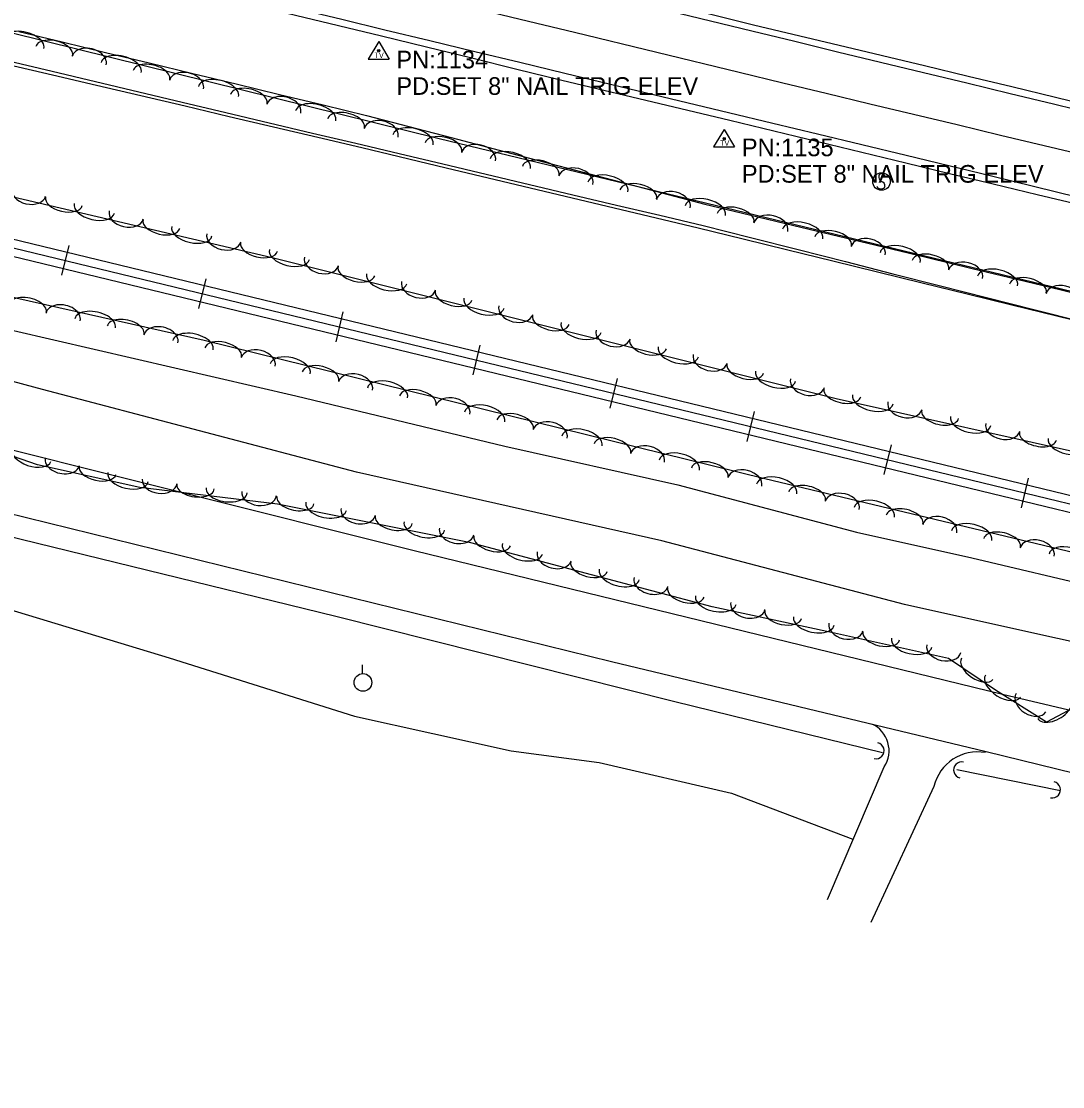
# Model space of a CAD drawing. Extents: x 1441650 to 1491889, y 345904 to 358319.
# Drawn here: x 1450330.9 to 1450626.3, y 353117.2 to 353419.3 of the extents above; entities that cross this region are included whole.
import ezdxf

# ---------------------------------------------------------------- set-up
doc = ezdxf.new("R2010")
doc.units = 0
for name, color, linetype in [('S_CROSS_DRAIN', 7, 'Continuous'), ('S_DITCHLINE', 7, 'Continuous'), ('S_EDGE_PAVEMENT', 7, 'Continuous'), ('S_GRAVEL_ROAD', 7, 'Continuous'), ('S_PARKING', 7, 'Continuous'), ('S_PAVEMENT_CROWN', 7, 'Continuous'), ('S_RAILROAD', 7, 'Continuous'), ('S_SECONDARY_CTL', 7, 'Continuous'), ('S_SECONDARY_CTL_ANNOT', 7, 'Continuous'), ('S_SHOULDER', 7, 'Continuous'), ('S_SIGN', 7, 'Continuous'), ('S_STREAM', 7, 'Continuous'), ('S_TRAILS', 7, 'Continuous'), ('S_TREE', 7, 'Continuous'), ('S_UTILITY_POLE', 7, 'Continuous')]:
    doc.layers.add(name, color=color, linetype=linetype)

msp = doc.modelspace()

# ---------------------------------------------------------------- linework, layer by layer
at = {"layer": 'S_CROSS_DRAIN'}
for centre, start, end in [((1450573.32, 353212.49), 257.1469, 77.4761), ((1450597.66, 353207.05), 77.1469, 257.4761), ((1450623.37, 353201.42), 257.1469, 77.4761)]:
    msp.add_arc(centre, 2.3, start, end, dxfattribs=at)
at = {"layer": 'S_DITCHLINE'}
for points in [[(1450330.16, 353416.45), (1450342.49, 353413.47), (1450354.83, 353410.5), (1450367.17, 353407.52), (1450379.51, 353404.54), (1450391.85, 353401.57), (1450404.18, 353398.59), (1450416.52, 353395.61), (1450428.86, 353392.64), (1450452.84, 353386.35), (1450476.83, 353380.06), (1450500.81, 353373.77), (1450524.8, 353367.48), (1450537.43, 353364.44), (1450550.07, 353361.41), (1450562.71, 353358.37), (1450575.35, 353355.33), (1450587.99, 353352.29), (1450600.63, 353349.26), (1450613.26, 353346.22), (1450625.9, 353343.18), (1450638.16, 353340.17)], [(1450327.17, 353407.09), (1450339.71, 353404.15), (1450352.26, 353401.2), (1450364.8, 353398.25), (1450377.35, 353395.3), (1450389.89, 353392.35), (1450402.44, 353389.4), (1450414.98, 353386.45), (1450427.53, 353383.5), (1450451.38, 353377.8), (1450475.23, 353372.11), (1450499.08, 353366.41), (1450522.94, 353360.72), (1450535.64, 353357.61), (1450548.35, 353354.49), (1450561.06, 353351.38), (1450573.77, 353348.26), (1450586.48, 353345.15), (1450599.19, 353342.04), (1450611.89, 353338.92), (1450624.6, 353335.81), (1450637.01, 353332.76)]]:
    msp.add_lwpolyline(points, dxfattribs=at)
at = {"layer": 'S_EDGE_PAVEMENT'}
for points in [[(1450329.47, 353466.9), (1450342.23, 353463.85), (1450366.14, 353458.06), (1450390.04, 353452.28), (1450402.22, 353449.35), (1450414.39, 353446.42), (1450426.56, 353443.49), (1450438.73, 353440.56), (1450451.84, 353437.39), (1450464.94, 353434.22), (1450478.04, 353431.05), (1450491.15, 353427.88), (1450514.63, 353422.23), (1450538.12, 353416.58), (1450550.29, 353413.63), (1450562.46, 353410.69), (1450574.63, 353407.75), (1450586.8, 353404.8), (1450599.1, 353401.83), (1450611.39, 353398.85), (1450623.68, 353395.88), (1450635.98, 353392.9)], [(1450323.25, 353443.63), (1450335.54, 353440.69), (1450347.91, 353437.71), (1450360.28, 353434.72), (1450372.65, 353431.73), (1450385.02, 353428.74), (1450397.28, 353425.79), (1450409.53, 353422.83), (1450421.78, 353419.87), (1450434.03, 353416.92), (1450446.78, 353413.84), (1450459.54, 353410.75), (1450472.29, 353407.67), (1450485.05, 353404.59), (1450508.27, 353399.04), (1450531.49, 353393.48), (1450544.09, 353390.45), (1450556.7, 353387.42), (1450569.31, 353384.39), (1450581.91, 353381.36), (1450606.11, 353375.46), (1450630.32, 353369.55)]]:
    msp.add_lwpolyline(points, dxfattribs=at)
at = {"layer": 'S_GRAVEL_ROAD'}
for points in [[(1450240.59, 353319.75), (1450442.31, 353269.26), (1450609.24, 353228.48), (1450731.76, 353199.64), (1450876.75, 353162.42), (1450990.38, 353134.97), (1450995.57, 353133.86)], [(1450991.32, 353117.23), (1450972.29, 353121.41), (1450827.01, 353157.66), (1450719.85, 353183.96), (1450604.61, 353212.14), (1450498.35, 353237.72), (1450326.23, 353280.06), (1450221.98, 353305.71)]]:
    msp.add_lwpolyline(points, dxfattribs=at)
at = {"layer": 'S_PARKING'}
for points in [[(1450559.55, 353170.28), (1450575.62, 353207.95)], [(1450589.77, 353202.34), (1450571.88, 353163.76)]]:
    msp.add_lwpolyline(points, dxfattribs=at)
msp.add_arc((1450568.86, 353212.55), 8.18, 325.7965, 66.098, dxfattribs=at)
msp.add_ellipse((1450602.13, 353199.54), major_axis=(-12.64, -0.96), ratio=0.994352, start_param=4.455982, end_param=5.982839, dxfattribs=at)
at = {"layer": 'S_PAVEMENT_CROWN'}
msp.add_lwpolyline([(1450326.02, 353455.47), (1450338.98, 353452.31), (1450363.26, 353446.38), (1450387.53, 353440.44), (1450411.67, 353434.6), (1450435.81, 353428.76), (1450448.81, 353425.63), (1450461.81, 353422.5), (1450474.81, 353419.36), (1450487.81, 353416.23), (1450511.15, 353410.54), (1450534.5, 353404.86), (1450546.87, 353401.88), (1450559.24, 353398.9), (1450571.6, 353395.92), (1450583.97, 353392.94), (1450596.33, 353390), (1450608.68, 353387.06), (1450621.03, 353384.12), (1450633.38, 353381.18)], dxfattribs=at)
at = {"layer": 'S_RAILROAD'}
for p, q in [((1450344.37, 353355.73), (1450342.33, 353347.3)), ((1450343.91, 353353.82), (1450343.9, 353353.79)), ((1450342.8, 353349.25), (1450342.82, 353349.35)), ((1450383.25, 353346.31), (1450381.2, 353337.88)), ((1450382.78, 353344.41), (1450382.77, 353344.37)), ((1450381.67, 353339.83), (1450381.7, 353339.93)), ((1450422.12, 353336.9), (1450420.08, 353328.47)), ((1450421.66, 353334.99), (1450421.65, 353334.95)), ((1450420.55, 353330.41), (1450420.58, 353330.51)), ((1450461, 353327.48), (1450458.96, 353319.05)), ((1450460.54, 353325.57), (1450460.53, 353325.53)), ((1450459.43, 353320.99), (1450459.46, 353321.09)), ((1450499.88, 353318.06), (1450497.84, 353309.63)), ((1450499.42, 353316.15), (1450499.41, 353316.12)), ((1450498.31, 353311.58), (1450498.33, 353311.68)), ((1450538.76, 353308.64), (1450536.72, 353300.21)), ((1450538.3, 353306.74), (1450538.29, 353306.7)), ((1450537.19, 353302.16), (1450537.21, 353302.26)), ((1450577.64, 353299.23), (1450575.59, 353290.8)), ((1450577.17, 353297.32), (1450577.17, 353297.28)), ((1450576.07, 353292.74), (1450576.09, 353292.84)), ((1450616.51, 353289.81), (1450614.47, 353281.38)), ((1450616.05, 353287.9), (1450616.04, 353287.87)), ((1450614.94, 353283.32), (1450614.97, 353283.42))]:
    msp.add_line(p, q, dxfattribs=at)
for points in [[(1450246.71, 353377.37), (1451007.01, 353193.2)], [(1450245.6, 353372.79), (1451005.98, 353188.6)], [(1450246.15, 353375.06), (1451006.49, 353190.88)], [(1450343.32, 353351.52), (1450343.35, 353351.52)], [(1450382.2, 353342.11), (1450382.22, 353342.1)], [(1450421.07, 353332.69), (1450421.1, 353332.68)], [(1450459.95, 353323.27), (1450459.98, 353323.26)], [(1450498.83, 353313.85), (1450498.86, 353313.85)], [(1450537.71, 353304.44), (1450537.74, 353304.43)], [(1450576.59, 353295.02), (1450576.62, 353295.01)], [(1450615.47, 353285.6), (1450615.49, 353285.59)]]:
    msp.add_lwpolyline(points, dxfattribs=at)
at = {"layer": 'S_SECONDARY_CTL'}
for p, q in [((1450432.29, 353413.56), (1450429.28, 353408.6)), ((1450432.29, 353413.56), (1450435.23, 353408.6)), ((1450429.28, 353408.6), (1450435.23, 353408.6)), ((1450530.29, 353388.66), (1450527.28, 353383.7)), ((1450530.29, 353388.66), (1450533.24, 353383.7)), ((1450527.28, 353383.7), (1450533.24, 353383.7))]:
    msp.add_line(p, q, dxfattribs=at)
for centre, radius in [((1450432.29, 353410.95), 0.311), ((1450432.29, 353410.95), 0.183), ((1450432.29, 353410.95), 0.103), ((1450530.29, 353386.05), 0.311), ((1450530.29, 353386.05), 0.183), ((1450530.29, 353386.05), 0.103)]:
    msp.add_circle(centre, radius, dxfattribs=at)
at = {"layer": 'S_SHOULDER'}
for points in [[(1450330.22, 353469.15), (1450342.81, 353466.12), (1450366.98, 353460.24), (1450391.15, 353454.37), (1450415.4, 353448.45), (1450439.66, 353442.53), (1450452.63, 353439.41), (1450465.61, 353436.28), (1450478.58, 353433.15), (1450491.56, 353430.02), (1450515.1, 353424.16), (1450538.63, 353418.3), (1450562.89, 353412.54), (1450587.14, 353406.78), (1450599.52, 353403.78), (1450611.89, 353400.77), (1450624.27, 353397.77), (1450636.64, 353394.76)], [(1450322.96, 353441.88), (1450335.25, 353438.94), (1450347.52, 353435.94), (1450359.78, 353432.94), (1450372.04, 353429.94), (1450384.3, 353426.94), (1450396.5, 353424), (1450408.7, 353421.05), (1450420.9, 353418.11), (1450433.1, 353415.16), (1450445.88, 353412.03), (1450458.66, 353408.9), (1450471.43, 353405.77), (1450484.21, 353402.64), (1450508.03, 353396.94), (1450531.84, 353391.23), (1450544.34, 353388.22), (1450556.84, 353385.2), (1450569.34, 353382.19), (1450581.84, 353379.18), (1450594.23, 353376.19), (1450606.62, 353373.21), (1450619.02, 353370.22), (1450631.41, 353367.23)]]:
    msp.add_lwpolyline(points, dxfattribs=at)
at = {"layer": 'S_SIGN'}
msp.add_circle((1450574.9, 353373.89), 2.49, dxfattribs=at)
for centre, radius, start, end in [((1450575.59, 353375.22), 1.5, 167.1196, 241.9813), ((1450574.98, 353375.16), 0.95, 16.5258, 156.8957), ((1450574.75, 353373.07), 1.28, 204.641, 335.359), ((1450574.49, 353372.55), 1.4, 358.6529, 73.7063)]:
    msp.add_arc(centre, radius, start, end, dxfattribs=at)
at = {"layer": 'S_STREAM'}
for points in [[(1450236.84, 353353.38), (1450317.14, 353334.28), (1450408.77, 353313.15), (1450468.08, 353298.81), (1450517.12, 353287.92), (1450567.78, 353274.47), (1450600.53, 353267.22), (1450637.26, 353258.49)], [(1450682.4, 353231.61), (1450620.11, 353245.39), (1450581.39, 353253.91), (1450512.63, 353271.96), (1450426.02, 353291.46), (1450336.87, 353314.87), (1450234.46, 353342.51)], [(1450229.54, 353296.64), (1450321.9, 353274.65), (1450420.16, 353250.67), (1450516.3, 353226.42), (1450575.18, 353211.99)], [(1450596.26, 353207.13), (1450625.65, 353201.22)]]:
    msp.add_lwpolyline(points, dxfattribs=at)
at = {"layer": 'S_TRAILS'}
msp.add_lwpolyline([(1450245.22, 353250.34), (1450261.33, 353260.65), (1450277.85, 353262.9), (1450292.76, 353261.21), (1450315.03, 353256.28), (1450372.83, 353238.83), (1450425.42, 353222.27), (1450469.85, 353212.5), (1450494.82, 353209.18), (1450532.33, 353200.42), (1450566.72, 353187.44)], dxfattribs=at)
at = {"layer": 'S_TREE'}
for points in [[(1450290.75, 353425.34), (1450449.39, 353386.04), (1450685.07, 353329.19), (1450751.64, 353310.41), (1450764.75, 353303.17), (1450757.19, 353293.46), (1450735.22, 353296.99), (1450723.03, 353285.91), (1450706.98, 353280.06), (1450635.9, 353295.85), (1450562.04, 353312.23), (1450402.05, 353352.27), (1450254.65, 353386.78)], [(1450327.31, 353408.05), (1450339.62, 353405.13), (1450351.93, 353402.21), (1450364.25, 353399.3), (1450376.56, 353396.38), (1450388.87, 353393.46), (1450401.19, 353390.55), (1450413.5, 353387.63), (1450425.82, 353384.71), (1450438.13, 353381.8), (1450450.44, 353378.88), (1450462.76, 353375.96), (1450475.07, 353373.05), (1450487.38, 353370.13), (1450499.7, 353367.21), (1450512.01, 353364.3), (1450524.33, 353361.38), (1450537.78, 353357.97), (1450551.24, 353354.57), (1450564.69, 353351.16), (1450578.15, 353347.75), (1450591.61, 353344.34), (1450605.06, 353340.94), (1450618.52, 353337.53), (1450631.98, 353334.12)], [(1450327.31, 353408.05), (1450339.62, 353405.13), (1450351.93, 353402.21), (1450364.25, 353399.3), (1450376.56, 353396.38), (1450388.87, 353393.46), (1450401.19, 353390.55), (1450413.5, 353387.63), (1450425.82, 353384.71), (1450438.13, 353381.8), (1450450.44, 353378.88), (1450462.76, 353375.96), (1450475.07, 353373.05), (1450487.38, 353370.13), (1450499.7, 353367.21), (1450512.01, 353364.3), (1450524.33, 353361.38), (1450537.78, 353357.97), (1450551.24, 353354.57), (1450564.69, 353351.16), (1450578.15, 353347.75), (1450591.61, 353344.34), (1450605.06, 353340.94), (1450618.52, 353337.53), (1450631.98, 353334.12)], [(1450255.23, 353357.55), (1450382.79, 353328.91), (1450541.79, 353289.69), (1450647.35, 353264.48)], [(1450635.38, 353227.87), (1450621.72, 353220.56), (1450607.21, 353229.67), (1450593.95, 353238.68), (1450560.7, 353246.04), (1450526.91, 353253.25), (1450458.37, 353271.44), (1450403.58, 353282.39), (1450364.55, 353287.15), (1450335.53, 353293.59), (1450244.11, 353325.22)]]:
    msp.add_lwpolyline(points, dxfattribs=at)
for centre, major_axis, ratio, start_param, end_param in [((1450331.63, 353413.03), (-5.7, 1.41), 0.549266, 3.141562, 6.283155), ((1450340.24, 353410.89), (-5.19, 1.29), 0.539899, 3.141563, 6.283156), ((1450350.17, 353408.16), (-4.81, 1.19), 0.684297, 3.141543, 6.283136), ((1450359.22, 353406.19), (-5.7, 1.41), 0.549266, 3.141562, 6.283155), ((1450367.83, 353404.06), (-5.19, 1.29), 0.539899, 3.141563, 6.283156), ((1450377.77, 353401.33), (-4.81, 1.19), 0.684297, 3.141543, 6.283136), ((1450386.82, 353399.36), (-5.7, 1.41), 0.549266, 3.141562, 6.283155), ((1450395.43, 353397.22), (-5.19, 1.29), 0.539899, 3.141563, 6.283156), ((1450405.36, 353394.49), (-4.81, 1.19), 0.684297, 3.141543, 6.283136), ((1450414.41, 353392.52), (-5.7, 1.41), 0.549266, 3.141562, 6.283155), ((1450423.02, 353390.39), (-5.19, 1.29), 0.539899, 3.141563, 6.283156), ((1450432.96, 353387.66), (-4.81, 1.19), 0.684297, 3.141543, 6.283136), ((1450442.01, 353385.69), (-5.7, 1.41), 0.549266, 3.141562, 6.283155), ((1450450.63, 353383.56), (-5.2, 1.25), 0.539899, 3.141593, 6.283185), ((1450460.58, 353380.89), (-4.82, 1.16), 0.684297, 3.141593, 6.283185), ((1450469.64, 353378.97), (-5.7, 1.38), 0.549266, 3.141593, 6.283185), ((1450478.26, 353376.89), (-5.2, 1.25), 0.539899, 3.141593, 6.283185), ((1450488.22, 353374.23), (-4.82, 1.16), 0.684297, 3.141593, 6.283185), ((1450497.28, 353372.31), (-5.7, 1.38), 0.549266, 3.141593, 6.283185), ((1450505.9, 353370.23), (-5.2, 1.25), 0.539899, 3.141593, 6.283185), ((1450332.99, 353370.88), (4.82, -1.13), 0.684297, 3.141593, 6.283185), ((1450342.97, 353368.28), (5.21, -1.22), 0.5399, 3.141593, 6.283185), ((1450515.85, 353367.56), (-4.82, 1.16), 0.684297, 3.141593, 6.283185), ((1450524.91, 353365.64), (-5.7, 1.38), 0.549266, 3.141593, 6.283185), ((1450351.6, 353366.26), (5.71, -1.34), 0.549266, 3.141593, 6.283185), ((1450533.53, 353363.56), (-5.2, 1.25), 0.539899, 3.141593, 6.283185), ((1450360.67, 353364.4), (4.82, -1.13), 0.684297, 3.141593, 6.283185), ((1450543.49, 353360.89), (-4.82, 1.16), 0.684297, 3.141593, 6.283185), ((1450370.64, 353361.8), (5.21, -1.22), 0.5399, 3.141593, 6.283185), ((1450379.28, 353359.78), (5.71, -1.34), 0.549266, 3.141593, 6.283185), ((1450552.55, 353358.98), (-5.7, 1.38), 0.549266, 3.141593, 6.283185), ((1450561.17, 353356.9), (-5.2, 1.25), 0.539899, 3.141593, 6.283185), ((1450388.35, 353357.92), (4.82, -1.13), 0.684297, 3.141593, 6.283185), ((1450571.12, 353354.23), (-4.82, 1.16), 0.684297, 3.141593, 6.283185), ((1450398.32, 353355.32), (5.21, -1.22), 0.5399, 3.141593, 6.283185), ((1450406.97, 353353.22), (5.69, -1.42), 0.549266, 3.141593, 6.283185), ((1450580.18, 353352.31), (-5.7, 1.38), 0.549266, 3.141593, 6.283185), ((1450416.02, 353351.23), (4.81, -1.2), 0.684297, 3.141593, 6.283185), ((1450588.8, 353350.23), (-5.2, 1.25), 0.539899, 3.141593, 6.283185), ((1450598.76, 353347.56), (-4.82, 1.16), 0.684297, 3.141593, 6.283185), ((1450425.95, 353348.47), (5.19, -1.3), 0.539899, 3.141593, 6.283185), ((1450607.82, 353345.64), (-5.7, 1.38), 0.549266, 3.141593, 6.283185), ((1450434.55, 353346.32), (5.69, -1.42), 0.549266, 3.141593, 6.283185), ((1450443.59, 353344.32), (4.81, -1.2), 0.684297, 3.141593, 6.283185), ((1450616.44, 353343.56), (-5.2, 1.25), 0.539899, 3.141593, 6.283185), ((1450453.53, 353341.57), (5.19, -1.3), 0.539899, 3.141593, 6.283185), ((1450626.39, 353340.9), (-4.82, 1.16), 0.684297, 3.141593, 6.283185), ((1450332.76, 353337.98), (-5.22, 1.17), 0.538216, 3.141498, 6.283091), ((1450342.76, 353335.47), (-4.84, 1.08), 0.682164, 3.141433, 6.283026), ((1450462.13, 353339.42), (5.69, -1.42), 0.549266, 3.141593, 6.283185), ((1450351.85, 353333.69), (-5.73, 1.29), 0.547554, 3.141495, 6.283088), ((1450471.17, 353337.42), (4.81, -1.2), 0.684297, 3.141593, 6.283185), ((1450360.5, 353331.75), (-5.22, 1.17), 0.538216, 3.141498, 6.283091), ((1450370.5, 353329.24), (-4.84, 1.08), 0.682164, 3.141433, 6.283026), ((1450481.1, 353334.67), (5.19, -1.3), 0.539899, 3.141593, 6.283185), ((1450489.7, 353332.52), (5.69, -1.42), 0.549266, 3.141593, 6.283185), ((1450379.59, 353327.47), (-5.73, 1.29), 0.547554, 3.141495, 6.283088), ((1450498.75, 353330.52), (4.81, -1.2), 0.684297, 3.141593, 6.283185), ((1450388.17, 353325.41), (-5.19, 1.28), 0.538216, 3.141593, 6.283185), ((1450508.68, 353327.77), (5.19, -1.3), 0.539899, 3.141593, 6.283185), ((1450398.11, 353322.69), (-4.81, 1.19), 0.682163, 3.141593, 6.283185), ((1450407.16, 353320.73), (-5.7, 1.41), 0.547553, 3.141593, 6.283185), ((1450517.28, 353325.61), (5.69, -1.42), 0.549266, 3.141593, 6.283185), ((1450526.33, 353323.62), (4.81, -1.2), 0.684297, 3.141593, 6.283185), ((1450415.77, 353318.6), (-5.19, 1.28), 0.538216, 3.141593, 6.283185), ((1450536.26, 353320.87), (5.19, -1.3), 0.539899, 3.141593, 6.283185), ((1450425.71, 353315.88), (-4.81, 1.19), 0.682163, 3.141593, 6.283185), ((1450544.86, 353318.71), (5.69, -1.42), 0.549266, 3.141593, 6.283185), ((1450434.76, 353313.92), (-5.7, 1.41), 0.547553, 3.141593, 6.283185), ((1450443.37, 353311.79), (-5.19, 1.28), 0.538216, 3.141593, 6.283185), ((1450553.9, 353316.72), (4.81, -1.2), 0.684297, 3.141593, 6.283185), ((1450563.79, 353314.01), (5.22, -1.16), 0.53991, 3.141842, 6.283435), ((1450453.31, 353309.07), (-4.81, 1.19), 0.682163, 3.141593, 6.283185), ((1450572.44, 353312.09), (5.73, -1.27), 0.549276, 3.141851, 6.283443), ((1450462.36, 353307.11), (-5.7, 1.41), 0.547553, 3.141593, 6.283185), ((1450581.54, 353310.34), (4.84, -1.07), 0.68431, 3.142015, 6.283607), ((1450591.54, 353307.86), (5.22, -1.16), 0.53991, 3.141842, 6.283435), ((1450470.97, 353304.99), (-5.19, 1.28), 0.538216, 3.141593, 6.283185), ((1450480.91, 353302.27), (-4.81, 1.19), 0.682163, 3.141593, 6.283185), ((1450600.2, 353305.94), (5.73, -1.27), 0.549276, 3.141851, 6.283443), ((1450489.96, 353300.3), (-5.7, 1.41), 0.547553, 3.141593, 6.283185), ((1450609.29, 353304.19), (4.84, -1.07), 0.68431, 3.142015, 6.283607), ((1450498.57, 353298.18), (-5.19, 1.28), 0.538216, 3.141593, 6.283185), ((1450619.29, 353301.71), (5.22, -1.16), 0.53991, 3.141842, 6.283435), ((1450627.95, 353299.79), (5.73, -1.27), 0.549276, 3.141851, 6.283443), ((1450333.75, 353296.44), (5.54, -1.92), 0.547617, 3.142471, 6.284063), ((1450508.51, 353295.46), (-4.81, 1.19), 0.682163, 3.141593, 6.283185), ((1450517.56, 353293.49), (-5.7, 1.41), 0.547553, 3.141593, 6.283185), ((1450342.53, 353294.46), (4.84, -1.07), 0.682163, 3.141529, 6.283122), ((1450526.17, 353291.37), (-5.19, 1.28), 0.538216, 3.141593, 6.283185), ((1450352.53, 353291.98), (5.22, -1.16), 0.538216, 3.141555, 6.283147), ((1450361.19, 353290.06), (5.73, -1.27), 0.547553, 3.141554, 6.283146), ((1450536.11, 353288.65), (-4.81, 1.19), 0.682163, 3.141593, 6.283185), ((1450370.15, 353288.86), (4.92, -0.6), 0.682198, 3.141545, 6.283137), ((1450380.34, 353287.35), (5.31, -0.65), 0.538244, 3.141564, 6.283157), ((1450545.18, 353286.71), (-5.71, 1.36), 0.547554, 3.14147, 6.283062), ((1450553.81, 353284.65), (-5.2, 1.24), 0.538216, 3.141473, 6.283066), ((1450389.14, 353286.28), (5.83, -0.71), 0.547581, 3.141563, 6.283156), ((1450398.37, 353285.41), (4.92, -0.6), 0.682198, 3.141545, 6.283137), ((1450563.77, 353282.01), (-4.82, 1.15), 0.682164, 3.141392, 6.282984), ((1450408.66, 353283.53), (5.24, -1.05), 0.538232, 3.142126, 6.283719), ((1450417.36, 353281.79), (5.75, -1.15), 0.54757, 3.142143, 6.283736), ((1450572.83, 353280.11), (-5.71, 1.36), 0.547554, 3.14147, 6.283062), ((1450426.48, 353280.23), (4.86, -0.97), 0.682184, 3.142491, 6.284084), ((1450436.54, 353277.95), (5.24, -1.05), 0.538232, 3.142126, 6.283719), ((1450581.46, 353278.05), (-5.2, 1.24), 0.538216, 3.141473, 6.283066), ((1450591.42, 353275.4), (-4.82, 1.15), 0.682164, 3.141392, 6.282984), ((1450445.23, 353276.22), (5.75, -1.15), 0.54757, 3.142143, 6.283736), ((1450600.48, 353273.5), (-5.71, 1.36), 0.547554, 3.14147, 6.283062), ((1450454.36, 353274.66), (4.86, -0.97), 0.682184, 3.142491, 6.284084), ((1450464.46, 353272), (5.17, -1.37), 0.538218, 3.141609, 6.283201), ((1450609.11, 353271.44), (-5.2, 1.24), 0.538216, 3.141473, 6.283066), ((1450619.07, 353268.8), (-4.82, 1.15), 0.682164, 3.141392, 6.282984), ((1450473.03, 353269.73), (5.67, -1.51), 0.547555, 3.141609, 6.283202), ((1450628.13, 353266.9), (-5.71, 1.36), 0.547554, 3.14147, 6.283062), ((1450482.05, 353267.61), (4.79, -1.27), 0.682166, 3.141619, 6.283212), ((1450491.94, 353264.71), (5.17, -1.37), 0.538218, 3.141609, 6.283201), ((1450500.51, 353262.44), (5.67, -1.51), 0.547555, 3.141609, 6.283202), ((1450509.52, 353260.32), (4.79, -1.27), 0.682166, 3.141619, 6.283212), ((1450519.41, 353257.42), (5.17, -1.37), 0.538218, 3.141609, 6.283201), ((1450527.89, 353255.2), (5.74, -1.22), 0.547558, 3.141307, 6.2829), ((1450537, 353253.52), (4.85, -1.03), 0.682169, 3.141126, 6.282719), ((1450547.02, 353251.12), (5.23, -1.11), 0.53822, 3.141316, 6.282908), ((1450555.69, 353249.27), (5.74, -1.22), 0.547558, 3.141307, 6.2829), ((1450564.81, 353247.56), (4.84, -1.07), 0.682168, 3.14112, 6.282712), ((1450574.81, 353245.08), (5.22, -1.15), 0.53822, 3.141312, 6.282904), ((1450583.47, 353243.16), (5.73, -1.27), 0.547557, 3.141303, 6.282895), ((1450592.57, 353241.42), (4.84, -1.07), 0.682168, 3.14112, 6.282712), ((1450602.05, 353235.73), (4.42, -3), 0.538537, 3.141593, 6.283185), ((1450609.35, 353230.82), (4.97, -3.12), 0.547821, 3.141593, 6.283185), ((1450617.33, 353226.12), (4.2, -2.63), 0.682496, 3.141593, 6.283185), ((1450623.92, 353224.14), (4.7, 2.53), 0.540348, 3.138082, 6.279675)]:
    msp.add_ellipse(centre, major_axis=major_axis, ratio=ratio, start_param=start_param, end_param=end_param, dxfattribs=at)
at = {"layer": 'S_UTILITY_POLE'}
msp.add_line((1450427.67, 353234.37), (1450427.67, 353236.85), dxfattribs=at)
msp.add_circle((1450427.81, 353231.85), 2.5, dxfattribs=at)

# ---------------------------------------------------------------- texts
at = {"layer": 'S_SECONDARY_CTL'}
for p in [(1450431.08, 353408.94), (1450529.09, 353384.04)]:
    msp.add_text('TV', height=1.5, rotation=360, dxfattribs=at).set_placement(p)
at = {"layer": 'S_SECONDARY_CTL_ANNOT'}
for s, p in [('PN:1134', (1450437.29, 353405.95)), ('PD:SET 8" NAIL TRIG ELEV', (1450437.29, 353398.45)), ('PN:1135', (1450535.29, 353381.05)), ('PD:SET 8" NAIL TRIG ELEV', (1450535.29, 353373.55))]:
    msp.add_text(s, height=5, dxfattribs=at).set_placement(p)

doc.saveas('drawing.dxf')
